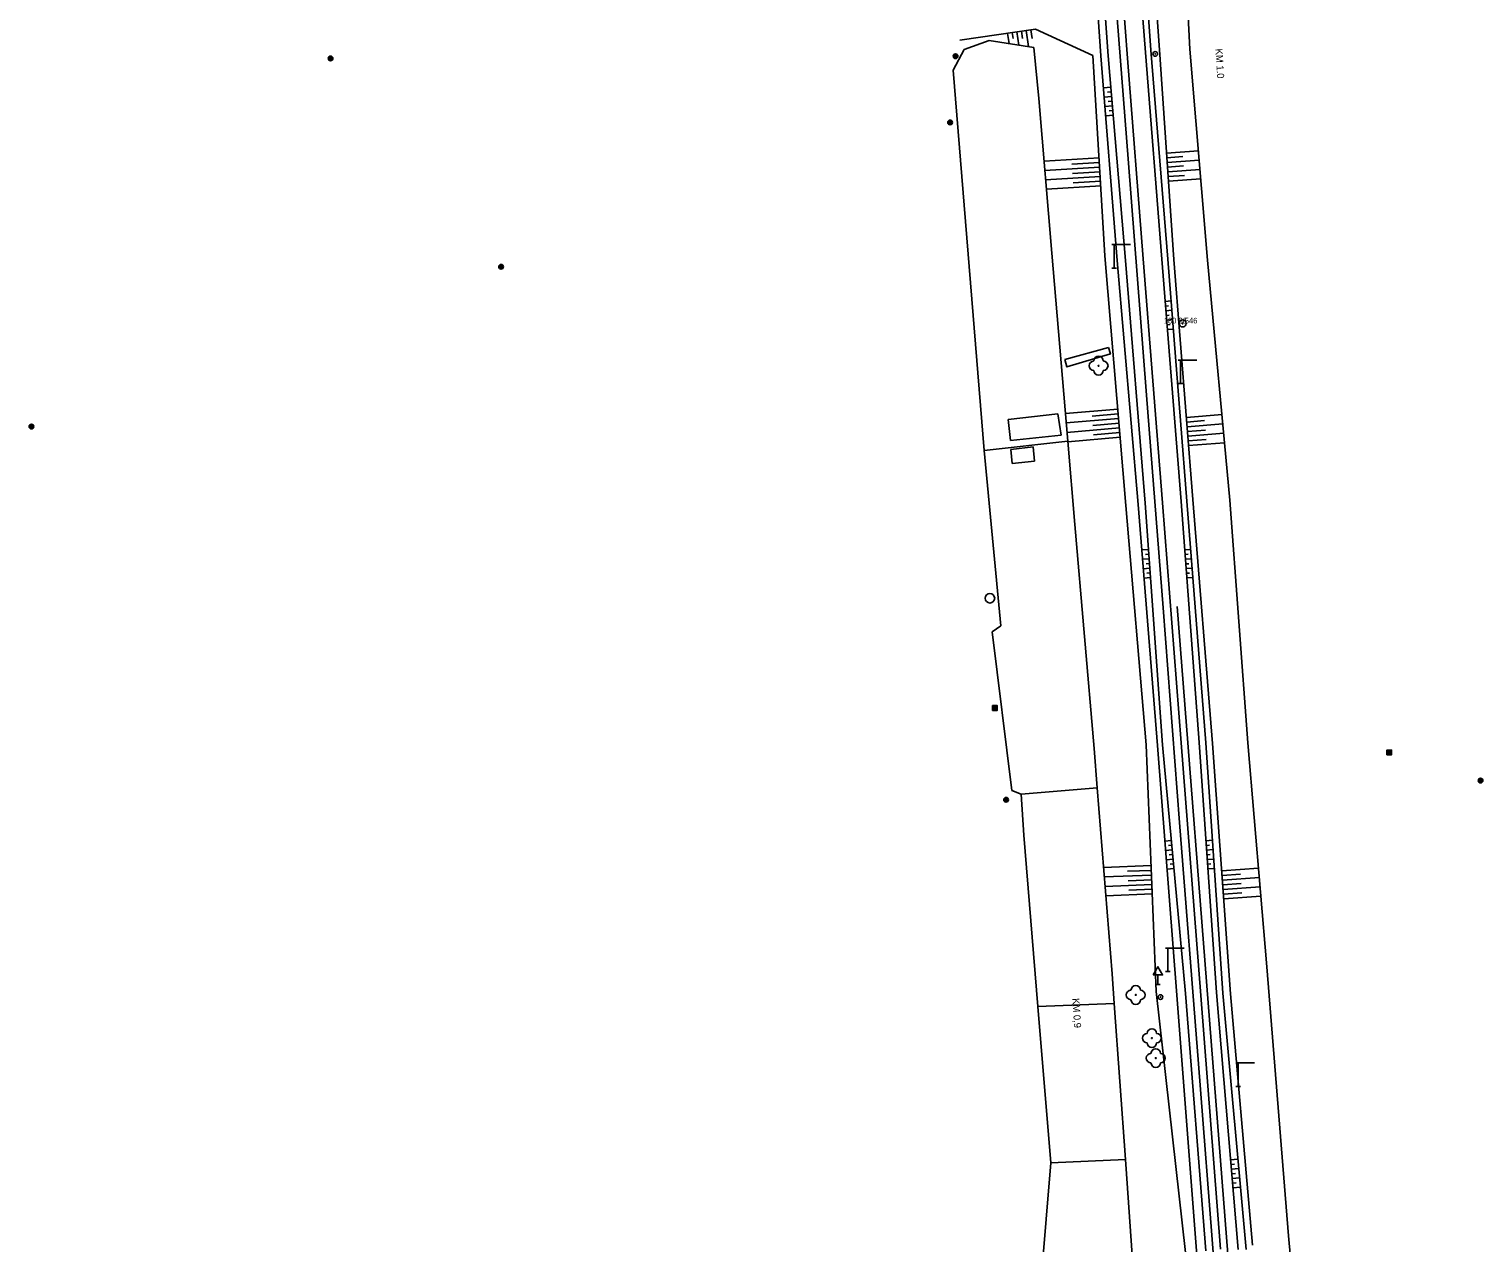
# Model space of a CAD drawing. Extents: x -539244 to -537359, y -1183785 to -1181851.
# Drawn here: x -537815.3 to -537660.8, y -1182403.8 to -1182274.8 of the extents above; entities that cross this region are included whole.
import ezdxf

# ---------------------------------------------------------------- set-up
doc = ezdxf.new("R2010")
doc.units = 0
for name, color, linetype in [('Vrstva 10', 7, 'Continuous'), ('Vrstva 12', 7, 'Continuous'), ('Vrstva 13', 7, 'Continuous'), ('Vrstva 14', 7, 'Continuous'), ('Vrstva 15', 7, 'Continuous'), ('Vrstva 21', 7, 'Continuous'), ('Vrstva 22', 7, 'Continuous'), ('Vrstva 23', 7, 'Continuous'), ('Vrstva 25', 7, 'Continuous'), ('Vrstva 27', 7, 'Continuous'), ('Vrstva 34', 7, 'Continuous'), ('Vrstva 41', 7, 'Continuous'), ('Vrstva 5', 7, 'Continuous'), ('Vrstva 7', 7, 'Continuous')]:
    doc.layers.add(name, color=color, linetype=linetype)

msp = doc.modelspace()

# ---------------------------------------------------------------- linework, layer by layer
at = {"layer": 'Vrstva 10'}
msp.add_line((-537700.554, -1182308.598), (-537705.204, -1182309.871), dxfattribs=at)
msp.add_lwpolyline([(-537705.204, -1182309.871), (-537705.008, -1182310.661), (-537700.36, -1182309.27), (-537700.554, -1182308.598)], dxfattribs=at)
at = {"layer": 'Vrstva 12'}
for p, q in [((-537698.48, -1182288.54), (-537699.97, -1182269.17)), ((-537696.54, -1182313.67), (-537698.48, -1182288.54)), ((-537700.213, -1182297.646), (-537698.213, -1182297.646)), ((-537699.964, -1182297.646), (-537699.964, -1182300.146)), ((-537700.214, -1182300.146), (-537699.714, -1182300.146)), ((-537693.159, -1182309.924), (-537691.159, -1182309.924)), ((-537692.91, -1182309.924), (-537692.91, -1182312.424)), ((-537693.16, -1182312.424), (-537692.66, -1182312.424)), ((-537694.77, -1182336.27), (-537696.54, -1182313.67)), ((-537693.01, -1182359.08), (-537694.77, -1182336.27)), ((-537693.28, -1182336.13), (-537689.48, -1182384.59)), ((-537690.99, -1182384.74), (-537693.01, -1182359.08)), ((-537694.519, -1182372.42), (-537692.519, -1182372.42)), ((-537694.27, -1182372.42), (-537694.27, -1182374.92)), ((-537694.52, -1182374.92), (-537694.02, -1182374.92)), ((-537689.48, -1182384.59), (-537686.1, -1182428)), ((-537687.041, -1182384.631), (-537685.041, -1182384.631)), ((-537686.792, -1182384.631), (-537686.792, -1182387.131)), ((-537689.34, -1182406.11), (-537690.99, -1182384.74)), ((-537687.042, -1182387.131), (-537686.542, -1182387.131))]:
    msp.add_line(p, q, dxfattribs=at)
for centre, radius in [((-537695.594, -1182277.387), 0.25), ((-537695.594, -1182277.387), 0.03), ((-537695.04, -1182377.63), 0.25), ((-537695.04, -1182377.63), 0.03)]:
    msp.add_circle(centre, radius, dxfattribs=at)
at = {"layer": 'Vrstva 13'}
for p, q in [((-537700.536, -1182252.073), (-537698.526, -1182277.843)), ((-537698.526, -1182277.843), (-537696.866, -1182299.164)), ((-537696.866, -1182299.164), (-537694.84, -1182325.11)), ((-537694.84, -1182325.11), (-537692.846, -1182350.617)), ((-537692.846, -1182350.617), (-537690.746, -1182377.476)), ((-537690.746, -1182377.476), (-537688.648, -1182404.441))]:
    msp.add_line(p, q, dxfattribs=at)
at = {"layer": 'Vrstva 14'}
for p, q in [((-537716.37, -1182275.946), (-537708.32, -1182274.772)), ((-537708.32, -1182274.772), (-537702.216, -1182277.573)), ((-537702.216, -1182277.573), (-537700.942, -1182298.856)), ((-537701.36, -1182277.587), (-537699.65, -1182299.341)), ((-537698.766, -1182299.348), (-537700.596, -1182277.589)), ((-537694.89, -1182299.205), (-537696.626, -1182277.25)), ((-537696.07, -1182277.004), (-537694.258, -1182299.217)), ((-537695.138, -1182276.964), (-537693.602, -1182299.224)), ((-537700.942, -1182298.856), (-537698.704, -1182325.384)), ((-537699.65, -1182299.341), (-537697.426, -1182325.269)), ((-537696.658, -1182325.136), (-537698.766, -1182299.348)), ((-537692.832, -1182324.966), (-537694.89, -1182299.205)), ((-537694.258, -1182299.217), (-537692.222, -1182324.939)), ((-537693.602, -1182299.224), (-537691.608, -1182324.754)), ((-537698.704, -1182325.384), (-537696.558, -1182350.808)), ((-537697.426, -1182325.269), (-537695.37, -1182350.905)), ((-537694.83, -1182350.818), (-537696.658, -1182325.136)), ((-537690.942, -1182350.567), (-537692.832, -1182324.966)), ((-537692.222, -1182324.939), (-537690.23, -1182350.622)), ((-537691.608, -1182324.754), (-537689.492, -1182350.664)), ((-537689.068, -1182377.157), (-537690.942, -1182350.567)), ((-537690.23, -1182350.622), (-537688.416, -1182377.222)), ((-537689.492, -1182350.664), (-537687.602, -1182377.3)), ((-537696.558, -1182350.808), (-537695.48, -1182377.047)), ((-537695.37, -1182350.905), (-537693.286, -1182377.438)), ((-537692.39, -1182377.261), (-537694.83, -1182350.818)), ((-537695.48, -1182377.047), (-537692.366, -1182404.764)), ((-537693.286, -1182377.438), (-537691.192, -1182405.055)), ((-537690.206, -1182404.592), (-537692.39, -1182377.261)), ((-537686.788, -1182404.474), (-537689.068, -1182377.157)), ((-537688.416, -1182377.222), (-537685.944, -1182404.465)), ((-537687.602, -1182377.3), (-537685.26, -1182403.982))]:
    msp.add_line(p, q, dxfattribs=at)
for points in [[(-537703.982, -1182240.735), (-537702.554, -1182260.812), (-537702.526, -1182261.204), (-537702.274, -1182264.746), (-537701.36, -1182277.587)], [(-537700.596, -1182277.589), (-537701.524, -1182264.725), (-537701.792, -1182261.017), (-537701.81, -1182260.759), (-537703.256, -1182240.718)], [(-537696.626, -1182277.25), (-537697.232, -1182269.519), (-537697.617, -1182264.614), (-537697.975, -1182260.047), (-537699.508, -1182240.494)], [(-537698.638, -1182240.534), (-537697.277, -1182259.869), (-537696.945, -1182264.595), (-537696.602, -1182269.469), (-537696.07, -1182277.004)], [(-537697.702, -1182240.568), (-537696.359, -1182259.636), (-537696.011, -1182264.569), (-537695.138, -1182276.964)]]:
    msp.add_lwpolyline(points, dxfattribs=at)
at = {"layer": 'Vrstva 15'}
for p, q in [((-537709.31, -1182274.917), (-537709.062, -1182276.615)), ((-537708.816, -1182274.844), (-537708.68, -1182275.769)), ((-537711.29, -1182275.205), (-537711.13, -1182276.299)), ((-537710.794, -1182275.133), (-537710.704, -1182275.756)), ((-537710.3, -1182275.061), (-537710.096, -1182276.457)), ((-537709.806, -1182274.989), (-537709.692, -1182275.762)), ((-537700.316, -1182280.916), (-537701.092, -1182280.981)), ((-537700.232, -1182281.912), (-537701.014, -1182281.978)), ((-537700.274, -1182281.414), (-537700.664, -1182281.447)), ((-537700.19, -1182282.41), (-537700.582, -1182282.443)), ((-537700.148, -1182282.909), (-537700.936, -1182282.975)), ((-537700.064, -1182283.905), (-537700.858, -1182283.972)), ((-537700.106, -1182283.407), (-537700.502, -1182283.44)), ((-537701.566, -1182288.427), (-537707.412, -1182288.777)), ((-537694.382, -1182287.923), (-537691.002, -1182287.69)), ((-537694.348, -1182288.422), (-537692.654, -1182288.305)), ((-537694.314, -1182288.921), (-537690.918, -1182288.687)), ((-537701.506, -1182289.425), (-537707.328, -1182289.773)), ((-537701.446, -1182290.423), (-537707.244, -1182290.77)), ((-537701.536, -1182288.926), (-537704.454, -1182289.1)), ((-537701.476, -1182289.924), (-537704.382, -1182290.098)), ((-537694.28, -1182289.42), (-537692.578, -1182289.302)), ((-537694.244, -1182289.919), (-537690.834, -1182289.683)), ((-537694.21, -1182290.417), (-537692.502, -1182290.3)), ((-537701.388, -1182291.421), (-537707.158, -1182291.767)), ((-537701.416, -1182290.922), (-537704.308, -1182291.095)), ((-537694.176, -1182290.916), (-537690.75, -1182290.68)), ((-537694.532, -1182303.689), (-537693.908, -1182303.639)), ((-537694.492, -1182304.187), (-537694.18, -1182304.162)), ((-537694.452, -1182304.686), (-537693.828, -1182304.636)), ((-537694.412, -1182305.184), (-537694.1, -1182305.159)), ((-537694.372, -1182305.683), (-537693.75, -1182305.633)), ((-537694.332, -1182306.181), (-537694.022, -1182306.156)), ((-537694.292, -1182306.679), (-537693.67, -1182306.63)), ((-537699.568, -1182315.15), (-537705.146, -1182315.621)), ((-537699.484, -1182316.147), (-537705.062, -1182316.617)), ((-537699.526, -1182315.649), (-537702.316, -1182315.884)), ((-537699.442, -1182316.645), (-537702.232, -1182316.88)), ((-537692.29, -1182316.02), (-537688.498, -1182315.723)), ((-537692.252, -1182316.518), (-537690.352, -1182316.37)), ((-537699.4, -1182317.143), (-537704.98, -1182317.614)), ((-537699.316, -1182318.14), (-537704.896, -1182318.61)), ((-537699.358, -1182317.641), (-537702.148, -1182317.877)), ((-537692.212, -1182317.017), (-537688.406, -1182316.719)), ((-537692.174, -1182317.515), (-537690.266, -1182317.366)), ((-537692.134, -1182318.014), (-537688.314, -1182317.715)), ((-537692.096, -1182318.512), (-537690.182, -1182318.363)), ((-537692.056, -1182319.011), (-537688.22, -1182318.711)), ((-537696.308, -1182330.056), (-537697.038, -1182330.108)), ((-537696.274, -1182330.554), (-537696.636, -1182330.58)), ((-537692.454, -1182330.099), (-537691.826, -1182330.052)), ((-537692.416, -1182330.597), (-537692.102, -1182330.574)), ((-537696.238, -1182331.053), (-537696.958, -1182331.105)), ((-537696.166, -1182332.051), (-537696.878, -1182332.101)), ((-537696.202, -1182331.552), (-537696.56, -1182331.577)), ((-537692.38, -1182331.096), (-537691.748, -1182331.049)), ((-537692.344, -1182331.594), (-537692.026, -1182331.571)), ((-537692.306, -1182332.093), (-537691.672, -1182332.046)), ((-537696.096, -1182333.048), (-537696.798, -1182333.098)), ((-537696.13, -1182332.549), (-537696.484, -1182332.575)), ((-537692.27, -1182332.592), (-537691.95, -1182332.568)), ((-537692.232, -1182333.09), (-537691.594, -1182333.043)), ((-537693.892, -1182360.988), (-537694.574, -1182361.051)), ((-537693.846, -1182361.486), (-537694.19, -1182361.517)), ((-537690.206, -1182361.013), (-537689.526, -1182360.965)), ((-537690.172, -1182361.511), (-537689.832, -1182361.487)), ((-537693.8, -1182361.984), (-537694.496, -1182362.048)), ((-537693.708, -1182362.979), (-537694.416, -1182363.045)), ((-537693.754, -1182362.481), (-537694.106, -1182362.514)), ((-537690.136, -1182362.01), (-537689.458, -1182361.962)), ((-537690.1, -1182362.509), (-537689.762, -1182362.485)), ((-537690.066, -1182363.008), (-537689.388, -1182362.96)), ((-537696.03, -1182363.664), (-537701.088, -1182363.871)), ((-537696.01, -1182364.163), (-537698.528, -1182364.267)), ((-537693.616, -1182363.975), (-537694.338, -1182364.042)), ((-537693.662, -1182363.477), (-537694.02, -1182363.51)), ((-537690.03, -1182363.506), (-537689.692, -1182363.483)), ((-537689.996, -1182364.005), (-537689.32, -1182363.958)), ((-537688.532, -1182364.201), (-537684.612, -1182363.923)), ((-537688.496, -1182364.699), (-537686.532, -1182364.56)), ((-537695.988, -1182364.663), (-537701.008, -1182364.869)), ((-537695.948, -1182365.662), (-537700.928, -1182365.866)), ((-537695.968, -1182365.162), (-537698.468, -1182365.265)), ((-537688.46, -1182365.198), (-537684.528, -1182364.919)), ((-537688.426, -1182365.697), (-537686.454, -1182365.557)), ((-537688.39, -1182366.196), (-537684.442, -1182365.916)), ((-537695.906, -1182366.661), (-537700.848, -1182366.864)), ((-537695.928, -1182366.161), (-537698.408, -1182366.263)), ((-537688.354, -1182366.694), (-537686.378, -1182366.554)), ((-537688.32, -1182367.193), (-537684.358, -1182366.912)), ((-537687.586, -1182394.917), (-537686.816, -1182394.853)), ((-537687.544, -1182395.415), (-537687.158, -1182395.383)), ((-537687.502, -1182395.914), (-537686.726, -1182395.849)), ((-537687.46, -1182396.412), (-537687.07, -1182396.379)), ((-537687.42, -1182396.91), (-537686.636, -1182396.845)), ((-537687.378, -1182397.408), (-537686.984, -1182397.376)), ((-537687.336, -1182397.907), (-537686.546, -1182397.841))]:
    msp.add_line(p, q, dxfattribs=at)
at = {"layer": 'Vrstva 21'}
for radius in [0.375, 0.05]:
    msp.add_circle((-537692.684, -1182306.038), radius, dxfattribs=at)
at = {"layer": 'Vrstva 22'}
for centre in [(-537701.612, -1182310.526), (-537697.674, -1182377.411), (-537695.952, -1182381.994), (-537695.546, -1182384.116)]:
    msp.add_circle(centre, 0.05, dxfattribs=at)
for centre, start, end in [((-537702.112, -1182310.526), 90, 270), ((-537701.612, -1182310.026), 0, 180), ((-537701.112, -1182310.526), 270, 90), ((-537701.612, -1182311.026), 180, 0), ((-537698.174, -1182377.411), 90, 270), ((-537697.674, -1182376.911), 0, 180), ((-537697.174, -1182377.411), 270, 90), ((-537697.674, -1182377.911), 180, 0), ((-537696.452, -1182381.994), 90, 270), ((-537695.952, -1182381.494), 0, 180), ((-537695.452, -1182381.994), 270, 90), ((-537695.952, -1182382.494), 180, 0), ((-537695.546, -1182383.616), 0, 180), ((-537696.046, -1182384.116), 90, 270), ((-537695.546, -1182384.616), 180, 0), ((-537695.046, -1182384.116), 270, 90)]:
    msp.add_arc(centre, 0.5, start, end, dxfattribs=at)
at = {"layer": 'Vrstva 25'}
for points in [[(-537712.88, -1182347.16), (-537712.38, -1182347.16), (-537712.38, -1182346.66), (-537712.88, -1182346.66)], [(-537712.83, -1182347.11), (-537712.43, -1182347.11), (-537712.43, -1182346.71), (-537712.83, -1182346.71)], [(-537712.78, -1182347.06), (-537712.48, -1182347.06), (-537712.48, -1182346.76), (-537712.78, -1182346.76)], [(-537712.73, -1182347.01), (-537712.53, -1182347.01), (-537712.53, -1182346.81), (-537712.73, -1182346.81)], [(-537712.68, -1182346.96), (-537712.58, -1182346.96), (-537712.58, -1182346.86), (-537712.68, -1182346.86)], [(-537670.973, -1182351.878), (-537670.473, -1182351.878), (-537670.473, -1182351.378), (-537670.973, -1182351.378)], [(-537670.923, -1182351.828), (-537670.523, -1182351.828), (-537670.523, -1182351.428), (-537670.923, -1182351.428)], [(-537670.873, -1182351.778), (-537670.573, -1182351.778), (-537670.573, -1182351.478), (-537670.873, -1182351.478)], [(-537670.823, -1182351.728), (-537670.623, -1182351.728), (-537670.623, -1182351.528), (-537670.823, -1182351.528)], [(-537670.773, -1182351.678), (-537670.673, -1182351.678), (-537670.673, -1182351.578), (-537670.773, -1182351.578)]]:
    msp.add_lwpolyline(points, close=True, dxfattribs=at)
for centre, radius in [((-537783.244, -1182277.867), 0.25), ((-537783.244, -1182277.867), 0.2), ((-537783.244, -1182277.867), 0.15), ((-537783.244, -1182277.867), 0.1), ((-537783.244, -1182277.867), 0.05), ((-537716.815, -1182277.631), 0.25), ((-537716.815, -1182277.631), 0.2), ((-537716.815, -1182277.631), 0.15), ((-537716.815, -1182277.631), 0.1), ((-537716.815, -1182277.631), 0.05), ((-537717.39, -1182284.68), 0.25), ((-537717.39, -1182284.68), 0.2), ((-537717.39, -1182284.68), 0.15), ((-537717.39, -1182284.68), 0.1), ((-537717.39, -1182284.68), 0.05), ((-537765.121, -1182300.011), 0.25), ((-537765.121, -1182300.011), 0.2), ((-537765.121, -1182300.011), 0.15), ((-537765.121, -1182300.011), 0.1), ((-537765.121, -1182300.011), 0.05), ((-537815.03, -1182316.999), 0.25), ((-537815.03, -1182316.999), 0.2), ((-537815.03, -1182316.999), 0.15), ((-537815.03, -1182316.999), 0.1), ((-537815.03, -1182316.999), 0.05), ((-537661.02, -1182354.624), 0.25), ((-537661.02, -1182354.624), 0.2), ((-537661.02, -1182354.624), 0.15), ((-537661.02, -1182354.624), 0.1), ((-537661.02, -1182354.624), 0.05), ((-537711.45, -1182356.66), 0.25), ((-537711.45, -1182356.66), 0.2), ((-537711.45, -1182356.66), 0.15), ((-537711.45, -1182356.66), 0.1), ((-537711.45, -1182356.66), 0.05)]:
    msp.add_circle(centre, radius, dxfattribs=at)
at = {"layer": 'Vrstva 27'}
msp.add_circle((-537713.16, -1182335.25), 0.5, dxfattribs=at)
at = {"layer": 'Vrstva 34'}
for p, q in [((-537695.31, -1182375.272), (-537695.31, -1182376.29)), ((-537695.56, -1182376.29), (-537695.06, -1182376.29))]:
    msp.add_line(p, q, dxfattribs=at)
msp.add_lwpolyline([(-537695.81, -1182375.272), (-537694.81, -1182375.272), (-537695.31, -1182374.406)], close=True, dxfattribs=at)
at = {"layer": 'Vrstva 5'}
for p, q in [((-537705.94, -1182315.66), (-537711.236, -1182316.238)), ((-537711.236, -1182316.238), (-537710.99, -1182318.489)), ((-537705.59, -1182317.9), (-537705.94, -1182315.66)), ((-537710.99, -1182318.489), (-537705.59, -1182317.9)), ((-537710.957, -1182319.425), (-537708.562, -1182319.164)), ((-537710.816, -1182320.919), (-537710.957, -1182319.425)), ((-537708.436, -1182320.659), (-537708.562, -1182319.164)), ((-537708.436, -1182320.659), (-537710.816, -1182320.919))]:
    msp.add_line(p, q, dxfattribs=at)
at = {"layer": 'Vrstva 7'}
for p, q in [((-537692.366, -1182267.772), (-537691.91, -1182276.884)), ((-537715.892, -1182276.917), (-537717.074, -1182279.129)), ((-537707.978, -1182282.13), (-537708.502, -1182276.7)), ((-537691.91, -1182276.884), (-537690.024, -1182299.326)), ((-537713.76, -1182319.53), (-537717.074, -1182279.129)), ((-537706.58, -1182298.578), (-537707.978, -1182282.13)), ((-537690.024, -1182299.326), (-537687.652, -1182324.817)), ((-537713.76, -1182319.53), (-537704.9, -1182318.563)), ((-537712, -1182338.18), (-537713.76, -1182319.53)), ((-537687.652, -1182324.817), (-537685.75, -1182350.595)), ((-537702.098, -1182351.196), (-537704.156, -1182327.409)), ((-537712.92, -1182338.81), (-537712, -1182338.18)), ((-537710.84, -1182355.68), (-537712.92, -1182338.81)), ((-537685.75, -1182350.595), (-537683.718, -1182374.401)), ((-537709.85, -1182356.08), (-537710.84, -1182355.68)), ((-537709.85, -1182356.08), (-537701.763, -1182355.402)), ((-537709.55, -1182360.42), (-537709.85, -1182356.08)), ((-537708.09, -1182378.62), (-537709.55, -1182360.42)), ((-537683.718, -1182374.401), (-537681.43, -1182402.995)), ((-537708.09, -1182378.62), (-537699.96, -1182378.325)), ((-537706.7, -1182395.26), (-537708.09, -1182378.62)), ((-537707.94, -1182410.43), (-537706.7, -1182395.26)), ((-537706.7, -1182395.26), (-537698.768, -1182394.893)), ((-537681.43, -1182402.995), (-537679.256, -1182426.645))]:
    msp.add_line(p, q, dxfattribs=at)
for points in [[(-537708.502, -1182276.7), (-537713.26, -1182275.974), (-537715.892, -1182276.917)], [(-537704.156, -1182327.409), (-537704.9, -1182318.563), (-537706.58, -1182298.578)], [(-537700.186, -1182375.178), (-537701.763, -1182355.402), (-537702.098, -1182351.196)], [(-537698, -1182405.569), (-537698.768, -1182394.893), (-537699.96, -1182378.325), (-537700.186, -1182375.178)]]:
    msp.add_lwpolyline(points, dxfattribs=at)

# ---------------------------------------------------------------- texts
at = {"layer": 'Vrstva 22'}
msp.add_text('180 86 ', height=0.6, dxfattribs=at).set_placement((-537694.684, -1182306.038))
at = {"layer": 'Vrstva 23'}
msp.add_text(' 546', height=0.6, dxfattribs=at).set_placement((-537692.684, -1182306.038))
at = {"layer": 'Vrstva 41'}
for s, p in [('KM 1.0', (-537689.203, -1182276.852)), ('KM 0,9', (-537704.407, -1182377.769))]:
    msp.add_text(s, height=0.75, rotation=273.6, dxfattribs=at).set_placement(p)

doc.saveas('drawing.dxf')
